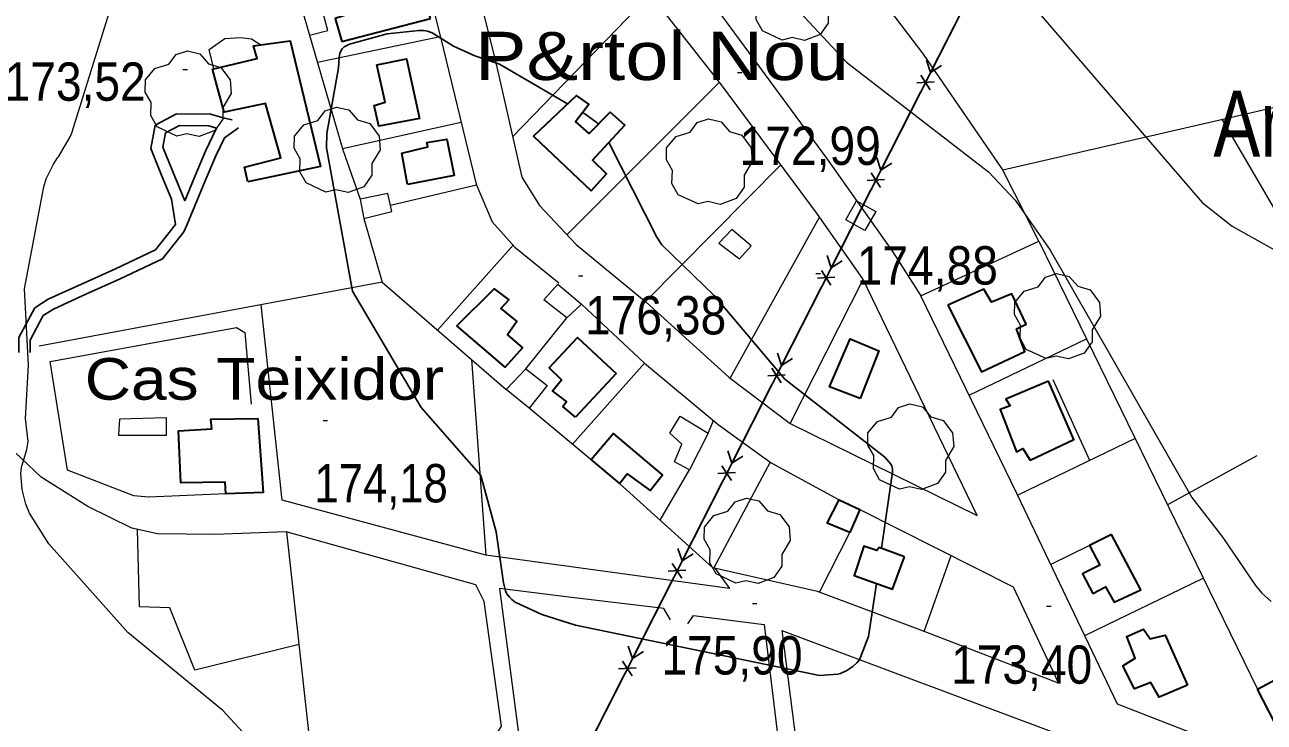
# Model space of a CAD drawing. Extents: x 480269 to 484877, y 4383588 to 4386804.
# Drawn here: x 481324.8 to 481607.7, y 4385134.3 to 4385293.4 of the extents above; entities that cross this region are included whole.
import ezdxf
from ezdxf.enums import TextEntityAlignment as Align

# ---------------------------------------------------------------- set-up
doc = ezdxf.new("R2010")
doc.units = 0
doc.header["$LTSCALE"] = 3.8
doc.linetypes.add('MEDIUM_DASHED', pattern=[4.5, 3, -1.5])
for name, color, linetype, lineweight in [('29', 7, 'Continuous', 13), ('38', 7, 'Continuous', 25), ('43', 7, 'Continuous', 25), ('47', 7, 'Continuous', 35), ('51', 7, 'Continuous', 13), ('7', 7, 'Continuous', 13), ('8', 7, 'Continuous', 25), ('9', 7, 'Continuous', 13)]:
    doc.layers.add(name, color=color, linetype=linetype, lineweight=lineweight)
doc.layers.add('31', color=7, linetype='Continuous')
doc.layers.add('5', color=7, linetype='Continuous')

msp = doc.modelspace()

# ---------------------------------------------------------------- linework, layer by layer
at = {"layer": '29'}
for points in [[(481497.67, 4385289.95), (481493.13, 4385292.07), (481491.72, 4385294.61), (481491.82, 4385297.59), (481490.45, 4385300), (481490.49, 4385302.75), (481492.65, 4385305.35), (481495.84, 4385306.35), (481497.49, 4385308.54), (481500.06, 4385309.37), (481502.92, 4385308.72), (481504.87, 4385306.45), (481507.68, 4385305.63), (481509.81, 4385302.78), (481510.05, 4385299.65), (481508.17, 4385296.5), (481508.17, 4385293.82), (481506.35, 4385291.21), (481502.73, 4385289.87), (481499.96, 4385290.5)], [(481359.54, 4385268.04), (481355, 4385270.16), (481353.59, 4385272.7), (481353.69, 4385275.68), (481352.32, 4385278.09), (481352.36, 4385280.84), (481354.52, 4385283.44), (481357.71, 4385284.44), (481359.36, 4385286.63), (481361.93, 4385287.46), (481364.79, 4385286.81), (481366.74, 4385284.54), (481369.55, 4385283.72), (481371.68, 4385280.87), (481371.92, 4385277.74), (481370.04, 4385274.59), (481370.04, 4385271.91), (481368.22, 4385269.3), (481364.6, 4385267.96), (481361.83, 4385268.59)], [(481393.55, 4385255.23), (481389.01, 4385257.35), (481387.6, 4385259.89), (481387.7, 4385262.87), (481386.33, 4385265.28), (481386.37, 4385268.03), (481388.53, 4385270.63), (481391.72, 4385271.63), (481393.37, 4385273.82), (481395.94, 4385274.65), (481398.8, 4385274), (481400.75, 4385271.73), (481403.56, 4385270.91), (481405.69, 4385268.06), (481405.93, 4385264.93), (481404.05, 4385261.78), (481404.05, 4385259.1), (481402.23, 4385256.49), (481398.61, 4385255.15), (481395.84, 4385255.78)], [(481478.46, 4385252.55), (481473.92, 4385254.67), (481472.51, 4385257.21), (481472.61, 4385260.19), (481471.24, 4385262.6), (481471.28, 4385265.35), (481473.44, 4385267.95), (481476.63, 4385268.95), (481478.28, 4385271.14), (481480.85, 4385271.97), (481483.71, 4385271.32), (481485.66, 4385269.05), (481488.47, 4385268.23), (481490.6, 4385265.38), (481490.84, 4385262.25), (481488.96, 4385259.1), (481488.96, 4385256.42), (481487.14, 4385253.81), (481483.52, 4385252.47), (481480.75, 4385253.1)], [(481557.9, 4385217.27), (481553.36, 4385219.39), (481551.95, 4385221.93), (481552.05, 4385224.91), (481550.68, 4385227.32), (481550.72, 4385230.07), (481552.88, 4385232.67), (481556.07, 4385233.67), (481557.72, 4385235.86), (481560.29, 4385236.69), (481563.15, 4385236.04), (481565.1, 4385233.77), (481567.91, 4385232.95), (481570.04, 4385230.1), (481570.28, 4385226.97), (481568.4, 4385223.82), (481568.4, 4385221.14), (481566.58, 4385218.53), (481562.96, 4385217.19), (481560.19, 4385217.82)], [(481524.41, 4385187.51), (481519.87, 4385189.63), (481518.46, 4385192.17), (481518.56, 4385195.15), (481517.19, 4385197.56), (481517.23, 4385200.31), (481519.39, 4385202.91), (481522.58, 4385203.91), (481524.23, 4385206.1), (481526.8, 4385206.93), (481529.66, 4385206.28), (481531.61, 4385204.01), (481534.42, 4385203.19), (481536.55, 4385200.34), (481536.79, 4385197.21), (481534.91, 4385194.06), (481534.91, 4385191.38), (481533.09, 4385188.77), (481529.47, 4385187.43), (481526.7, 4385188.06)], [(481487.11, 4385166.05), (481482.57, 4385168.17), (481481.16, 4385170.71), (481481.26, 4385173.69), (481479.89, 4385176.1), (481479.93, 4385178.85), (481482.09, 4385181.45), (481485.28, 4385182.45), (481486.93, 4385184.64), (481489.5, 4385185.47), (481492.36, 4385184.82), (481494.31, 4385182.55), (481497.12, 4385181.73), (481499.25, 4385178.88), (481499.49, 4385175.75), (481497.61, 4385172.6), (481497.61, 4385169.92), (481495.79, 4385167.31), (481492.17, 4385165.97), (481489.4, 4385166.6)]]:
    msp.add_lwpolyline(points, close=True, dxfattribs=at)
at = {"layer": '38'}
for points in [[(481359.2, 4385247.87), (481358.31, 4385253.66), (481356.04, 4385259.11), (481353.56, 4385265.22), (481354.55, 4385270.5), (481359.46, 4385273.13), (481367.19, 4385273.02), (481370.41, 4385272.13), (481372.17, 4385271.77)], [(481373.63, 4385269.89), (481370.37, 4385267.65), (481368.41, 4385263.57), (481366.02, 4385257.87), (481361.81, 4385247.72), (481361.12, 4385246.17), (481356.28, 4385240.06), (481346.58, 4385235.45), (481338.79, 4385231.96), (481331.39, 4385228.58), (481329.05, 4385227.09), (481326.02, 4385221.48), (481326.02, 4385218.64)]]:
    msp.add_lwpolyline(points, dxfattribs=at)
at = {"layer": '38', "linetype": 'MEDIUM_DASHED'}
for points in [[(481361.35, 4385253.29), (481358.51, 4385260.12), (481356.33, 4385265.5), (481356.94, 4385268.75), (481360.11, 4385270.45), (481366.81, 4385270.35), (481368.6, 4385269.86)], [(481368.6, 4385269.86), (481366.09, 4385264.62), (481363.67, 4385258.85), (481361.35, 4385253.29)], [(481359.2, 4385247.87), (481354.65, 4385242.11), (481345.51, 4385237.77), (481337.74, 4385234.28), (481330.17, 4385230.83), (481327.12, 4385228.88), (481323.47, 4385222.12), (481323.47, 4385218.64)]]:
    msp.add_lwpolyline(points, dxfattribs=at)
at = {"layer": '43'}
for p, q in [((481699.35, 4385612.25), (481294.48, 4384816.83)), ((481540.58, 4385300.33), (481531.51, 4385282.51)), ((481531.51, 4385282.51), (481530.58, 4385285.36)), ((481531.51, 4385282.51), (481534.03, 4385284.14)), ((481528.37, 4385280.18), (481532.36, 4385280.39)), ((481529.28, 4385281.96), (481531.46, 4385278.61)), ((481529.24, 4385278.05), (481520.17, 4385260.23)), ((481520.17, 4385260.23), (481519.24, 4385263.08)), ((481517.94, 4385259.68), (481520.12, 4385256.33)), ((481520.17, 4385260.23), (481522.69, 4385261.86)), ((481517.03, 4385257.9), (481521.02, 4385258.11)), ((481517.9, 4385255.77), (481508.83, 4385237.95)), ((481508.83, 4385237.95), (481507.9, 4385240.8)), ((481506.6, 4385237.4), (481508.77, 4385234.05)), ((481508.83, 4385237.95), (481511.35, 4385239.58)), ((481505.69, 4385235.62), (481509.68, 4385235.83)), ((481506.56, 4385233.49), (481497.49, 4385215.67)), ((481497.49, 4385215.67), (481496.56, 4385218.52)), ((481497.49, 4385215.67), (481500.01, 4385217.3)), ((481495.26, 4385215.12), (481497.43, 4385211.77)), ((481494.35, 4385213.34), (481498.34, 4385213.55)), ((481495.22, 4385211.21), (481486.15, 4385193.39)), ((481486.15, 4385193.39), (481485.22, 4385196.24)), ((481486.15, 4385193.39), (481488.66, 4385195.02)), ((481483.92, 4385192.84), (481486.09, 4385189.49)), ((481483.88, 4385188.93), (481474.81, 4385171.11)), ((481483.01, 4385191.06), (481487, 4385191.27)), ((481474.81, 4385171.11), (481473.88, 4385173.96)), ((481474.81, 4385171.11), (481477.32, 4385172.74)), ((481472.58, 4385170.56), (481474.75, 4385167.21)), ((481472.54, 4385166.65), (481463.47, 4385148.83)), ((481471.67, 4385168.78), (481475.66, 4385168.99)), ((481463.47, 4385148.83), (481462.54, 4385151.68)), ((481463.47, 4385148.83), (481465.98, 4385150.47)), ((481460.33, 4385146.5), (481464.32, 4385146.71)), ((481461.24, 4385148.28), (481463.41, 4385144.93)), ((481461.2, 4385144.37), (481452.13, 4385126.55))]:
    msp.add_line(p, q, dxfattribs=at)
at = {"layer": '43', "lineweight": 13}
msp.add_lwpolyline([(481512.19, 4385248.94), (481514.63, 4385253.3), (481518.99, 4385250.86), (481516.55, 4385246.5)], close=True, dxfattribs=at)
at = {"layer": '47'}
for points in [[(481417.41, 4385294.85), (481414.29, 4385305.44), (481409.84, 4385304.29), (481408.17, 4385307.83), (481396.78, 4385304.34), (481397.74, 4385300.68), (481399.21, 4385301.15), (481400.67, 4385296.45), (481395.64, 4385294.9), (481397.2, 4385289.59)], [(481375.76, 4385257.57), (481374.98, 4385260.95), (481383.24, 4385263.08), (481379.78, 4385275.5), (481370.29, 4385273.47), (481367.67, 4385283.27), (481377.88, 4385285.77), (481376.99, 4385288.63), (481385.38, 4385289.8), (481392.3, 4385261.13)], [(481414.92, 4385272.05), (481405.61, 4385270.29), (481404.56, 4385275.02), (481407.05, 4385275.77), (481405.2, 4385284.3), (481411.93, 4385285.65)], [(481454.07, 4385255.57), (481457.6, 4385259.44), (481454.41, 4385262.53), (481461.73, 4385270.53), (481458.37, 4385273.48), (481453.62, 4385268.64), (481450.5, 4385271.36), (481453.55, 4385275.35), (481450.72, 4385277.3), (481440.9, 4385268)], [(481412.15, 4385257.03), (481410.83, 4385264.15), (481416.79, 4385265.62), (481416.57, 4385266.61), (481421.11, 4385267.31), (481422.83, 4385259.04)], [(481423.42, 4385224.75), (481431.92, 4385233.23), (481435.3, 4385230.69), (481433.49, 4385228.69), (481437.09, 4385225.74), (481434.98, 4385222.7), (481438.38, 4385219.73), (481434.43, 4385215.3)], [(481535.42, 4385229.47), (481543.13, 4385214.29), (481553.06, 4385218.93), (481551.09, 4385224.05), (481553.33, 4385225.13), (481550.03, 4385232.09), (481545.39, 4385230.16), (481543.68, 4385233.13)], [(481450.48, 4385203.91), (481447.61, 4385206.37), (481448.47, 4385207.46), (481445.26, 4385209.94), (481447.31, 4385212.47), (481444.5, 4385215.18), (481450.93, 4385222.13), (481459.76, 4385213.85)], [(481515.47, 4385208.21), (481508.45, 4385210.82), (481513.15, 4385221.81), (481519.69, 4385219.06)], [(481558.43, 4385212.14), (481548.73, 4385208.03), (481549.66, 4385206.48), (481547.41, 4385205.67), (481551.14, 4385195.99), (481552.58, 4385196.78), (481554.21, 4385194.14), (481564.2, 4385198.86)], [(481378, 4385203.65), (481379.19, 4385186.75), (481370.69, 4385186.43), (481370.54, 4385189.09), (481360.45, 4385188.96), (481359.9, 4385200.81), (481367.5, 4385201.25), (481367.27, 4385203.45)], [(481454.08, 4385194.22), (481460.52, 4385188.79), (481462.28, 4385191.01), (481467.5, 4385187.2), (481470.32, 4385190.74), (481459.13, 4385200.16)], [(481513.07, 4385177.58), (481507.94, 4385179.76), (481510.68, 4385185.09), (481515.35, 4385182.85)], [(481572.77, 4385177.18), (481567.77, 4385174.67), (481570.14, 4385170.14), (481566.19, 4385168.16), (481568.56, 4385163.67), (481571.4, 4385165.22), (481573.4, 4385161.69), (481579.51, 4385164.54)], [(481525.59, 4385172.07), (481519.76, 4385174.22), (481519.27, 4385173.49), (481516.28, 4385174.47), (481514.08, 4385167.77), (481522.81, 4385164.7)], [(481590.13, 4385142.8), (481583.65, 4385140.01), (481581.78, 4385143.37), (481578.02, 4385141.91), (481575.39, 4385147.19), (481578.23, 4385148.94), (481576.27, 4385153.86), (481580.11, 4385155.59), (481581.62, 4385153.38), (481585.05, 4385154.22)], [(481609.99, 4385134.35), (481606.11, 4385141.85), (481611.37, 4385144.7), (481615.6, 4385152.19), (481618.26, 4385151.42), (481615.62, 4385145.67), (481618.83, 4385137.92)]]:
    msp.add_lwpolyline(points, close=True, dxfattribs=at)
at = {"layer": '47', "lineweight": 13}
for points in [[(481393.96, 4385292.11), (481392.79, 4385296.62), (481388.43, 4385295.78), (481389.78, 4385291.08)], [(481408.62, 4385250.84), (481407.68, 4385254.96), (481401.34, 4385253.64), (481402.23, 4385249.24)], [(481487.92, 4385240.05), (481490.56, 4385242.97), (481486.2, 4385246.73), (481483.21, 4385243.61)], [(481451.89, 4385229.67), (481448.52, 4385226.59), (481443.3, 4385230.66), (481446.48, 4385234.28)], [(481434.67, 4385210.22), (481439.17, 4385214.93), (481444.01, 4385211.13), (481439.96, 4385205.98)], [(481357.19, 4385199.79), (481357.13, 4385203.74), (481346.45, 4385203.47), (481346.25, 4385199.8)], [(481480.76, 4385200.24), (481476.48, 4385191.9), (481473.08, 4385193.76), (481474.79, 4385197.76), (481472.01, 4385200.25), (481474.37, 4385204.13)]]:
    msp.add_lwpolyline(points, close=True, dxfattribs=at)
at = {"layer": '51'}
for p, q in [((481467.58, 4385300.41), (481436.14, 4385267.88)), ((481391.59, 4385284.87), (481419.64, 4385290.79)), ((481448.56, 4385245.58), (481483.38, 4385280.31)), ((481424.42, 4385271.11), (481397.33, 4385265.14)), ((481497.36, 4385261.48), (481466.48, 4385230.33)), ((481408.3, 4385252.3), (481427.88, 4385256.94)), ((481485.81, 4385212.84), (481506.18, 4385249.54)), ((481436.3, 4385243.12), (481419.01, 4385223.77)), ((481406.35, 4385234.72), (481434.67, 4385210.22)), ((481499.49, 4385202.44), (481516.17, 4385235.32)), ((481451.89, 4385229.67), (481466.24, 4385216.2)), ((481439.17, 4385214.93), (481448.52, 4385226.59)), ((481540.32, 4385208.96), (481567.13, 4385221.79)), ((481567.83, 4385194.05), (481559.46, 4385212.47)), ((481454.08, 4385194.22), (481439.96, 4385205.98)), ((481480.76, 4385200.24), (481481.98, 4385203.14)), ((481578.21, 4385199.07), (481551.41, 4385186.1)), ((481606, 4385195.1), (481585.58, 4385183.95)), ((481469.83, 4385180.39), (481476.48, 4385191.9)), ((481494.91, 4385193.65), (481482.04, 4385169.51)), ((481397.93, 4385056.61), (481384.62, 4385177.72)), ((481506.18, 4385163.97), (481513.07, 4385177.58)), ((481530.02, 4385155.04), (481536.25, 4385172.35)), ((481567.77, 4385174.67), (481558.95, 4385170.31)), ((481566.69, 4385154.12), (481593.75, 4385167.21))]:
    msp.add_line(p, q, dxfattribs=at)
for points in [[(481556.26, 4385244.06), (481547.85, 4385260.57), (481529.94, 4385286.7), (481494.91, 4385332.76), (481456.79, 4385383.7), (481422.21, 4385429.81)], [(481404.15, 4385374.77), (481426.27, 4385364.25), (481439.68, 4385352.56), (481481.92, 4385298.11), (481507.78, 4385263.01), (481522.86, 4385241.68), (481529.33, 4385231.58)], [(481547.97, 4385260.36), (481722.07, 4385300.49), (481668.5, 4385354.37)], [(481405.35, 4385348.02), (481419.76, 4385290.3), (481427.82, 4385257.08), (481431.47, 4385248.46), (481436.66, 4385242.72), (481446.7, 4385234.57)], [(481389.78, 4385291.08), (481397.4, 4385264.89), (481401.34, 4385253.64)], [(481367.99, 4385283.35), (481366.87, 4385287.79), (481370.5, 4385290.29), (481374.07, 4385290.54), (481376.56, 4385290.25), (481378.66, 4385288.86)], [(481621.76, 4385206.21), (481632.37, 4385213.22), (481598.09, 4385271.91)], [(481402.23, 4385249.24), (481406.35, 4385234.72), (481328.1, 4385220.08)], [(481529.33, 4385231.58), (481556.26, 4385244.06), (481606.11, 4385141.85)], [(481609.99, 4385134.35), (481616.42, 4385122.03), (481574.18, 4385138.42), (481551.21, 4385186.5), (481529.33, 4385231.58)], [(481426.76, 4385217.07), (481430.04, 4385172.41), (481383.53, 4385184.96), (481378.74, 4385229.56)], [(481370.69, 4385186.43), (481353.07, 4385185.7), (481349.7, 4385185.97), (481334.61, 4385191.82), (481330.6, 4385216.59), (481373.12, 4385224.36), (481375.04, 4385223.21), (481376.48, 4385206.88)], [(481449.82, 4385197.78), (481466.24, 4385216.2), (481483.05, 4385202.24), (481495.13, 4385193.48), (481510.68, 4385185.09)], [(481431.58, 4385130.06), (481433.62, 4385133.46), (481429.65, 4385161.85), (481427.73, 4385165.69), (481384.45, 4385177.76), (481368.16, 4385177.17), (481355.09, 4385177.33), (481349.22, 4385178.57), (481339.23, 4385183.55), (481328.58, 4385190.26), (481319.56, 4385198.74), (481310.67, 4385206.97), (481319.64, 4385131.38), (481328.24, 4385045.09), (481333.55, 4384997)], [(481515.35, 4385182.85), (481550.36, 4385165.24), (481560.7, 4385143.24), (481528.65, 4385155.57), (481505.73, 4385164.13), (481481.81, 4385169.56), (481460.52, 4385188.79)], [(481387.45, 4385152.08), (481363.67, 4385146.21), (481357.92, 4385160.43), (481351.02, 4385160.68), (481350.54, 4385178.29)], [(481482.31, 4385169.45), (481485.6, 4385164.87), (481430.04, 4385172.41)], [(481472.16, 4385157.7), (481470.64, 4385160.24), (481448.95, 4385162.86), (481433.18, 4385164.85), (481443.18, 4385088.28)], [(481476.13, 4385156.74), (481477.44, 4385158.71), (481493.58, 4385156.62), (481510.26, 4385018.57), (481521.35, 4384934.74), (481529.7, 4384868.44), (481548.55, 4384718)], [(481497.6, 4385155.25), (481586.75, 4385121.87), (481632.17, 4385096.22), (481640.42, 4385018.69)], [(481596.66, 4385035.16), (481511.64, 4385045.56), (481497.64, 4385155.24)]]:
    msp.add_lwpolyline(points, dxfattribs=at)
msp.add_lwpolyline([(481542.16, 4385181.48), (481516.09, 4385235.46), (481505.68, 4385250.23), (481483.58, 4385280.05), (481453.53, 4385318.27), (481428.64, 4385350.89), (481424.52, 4385351.97), (481420.75, 4385351.91), (481417.57, 4385351.66), (481415.64, 4385351.09), (481432.24, 4385285.12), (481438.23, 4385258.65), (481442.31, 4385252.2), (481450.66, 4385243.34), (481466.64, 4385230.19), (481485.51, 4385213.06), (481499.49, 4385202.44)], close=True, dxfattribs=at)
at = {"layer": '7'}
for p, q in [((481360.93, 4385283.2), (481361.93, 4385283.2)), ((481487.45, 4385282.56), (481488.45, 4385282.56)), ((481451.2, 4385236.19), (481452.2, 4385236.19)), ((481505.37, 4385236.73), (481506.37, 4385236.73)), ((481392.89, 4385203.13), (481393.89, 4385203.13)), ((481490.88, 4385161.43), (481491.88, 4385161.43)), ((481558, 4385160.83), (481559, 4385160.83))]:
    msp.add_line(p, q, dxfattribs=at)
at = {"layer": '8'}
msp.add_line((481455.7, 4385270.76), (481455.44, 4385271.09), dxfattribs=at)
for points in [[(481448.7, 4385275.39), (481433.18, 4385284.47), (481427.54, 4385286.32), (481422.69, 4385288.58), (481417.78, 4385291.62), (481416.76, 4385291.96), (481415.82, 4385292.12), (481414.71, 4385292.12), (481407.54, 4385291.39), (481398.9, 4385289.01), (481397.74, 4385288.43), (481397.25, 4385287.91), (481397.04, 4385287.57), (481396.75, 4385286.89), (481396.56, 4385285.94), (481396.39, 4385283.61), (481393.74, 4385268.66), (481393.65, 4385265.35), (481399.63, 4385232.69), (481415.27, 4385206.1), (481428.93, 4385190.59), (481432.4, 4385177.77), (481434.04, 4385166.13), (481434.51, 4385164.32), (481434.76, 4385163.76), (481434.85, 4385163.6), (481435.44, 4385162.85), (481435.97, 4385162.3), (481436.7, 4385161.71), (481442.81, 4385158.88), (481450.48, 4385156.44), (481506.21, 4385144.97), (481510.33, 4385145.27), (481510.95, 4385145.46), (481512.41, 4385146.09), (481513.8, 4385147), (481514.71, 4385147.84), (481515.2, 4385148.49), (481515.55, 4385149.16), (481517.39, 4385153.87), (481519.15, 4385165.99)], [(481455.44, 4385271.09), (481452.65, 4385273.08), (481452.07, 4385273.42)], [(481520.32, 4385174.01), (481522.84, 4385191.34), (481522.84, 4385192.11), (481522.67, 4385192.76), (481522.49, 4385193.11), (481522.03, 4385193.76), (481521.05, 4385194.78), (481498.27, 4385212.58), (481482.17, 4385231.68), (481470.2, 4385243.21), (481469.02, 4385244.97), (481458.11, 4385266.57)]]:
    msp.add_lwpolyline(points, dxfattribs=at)
at = {"layer": '9'}
for points in [[(481488.94, 4385310.1), (481512.31, 4385284.92), (481544.76, 4385259.88), (481550.82, 4385253.42), (481558.8, 4385242.03), (481591.11, 4385185.62), (481598.2, 4385176.46), (481605.64, 4385165.51), (481607.09, 4385163.79), (481609.26, 4385161.88)], [(481547.76, 4385306.07), (481593.47, 4385252.88), (481600.37, 4385247.48), (481624.7, 4385233.88), (481628.85, 4385232.6), (481641.77, 4385231.51), (481658.22, 4385234.45), (481668.54, 4385235.1), (481725.89, 4385245.56), (481743.12, 4385251.43), (481746.56, 4385251.99), (481753.85, 4385252), (481756.96, 4385251.61), (481758.31, 4385251.25), (481765.42, 4385246.92), (481765.55, 4385246.8)], [(481325.09, 4385184.04), (481324.24, 4385187.4), (481323.94, 4385191.15), (481324.17, 4385192.86), (481324.2, 4385192.98), (481325.31, 4385196.51), (481325.57, 4385198.33), (481324.96, 4385203.58), (481325.7, 4385215.77), (481324.8, 4385233.19), (481329.14, 4385256.5), (481329.74, 4385258.31), (481331.35, 4385261.64), (481332.29, 4385263.1), (481332.43, 4385263.25), (481332.53, 4385263.31), (481335.17, 4385267.85), (481335.64, 4385268.95), (481335.64, 4385268.96), (481335.65, 4385268.98), (481335.67, 4385269.01), (481344.83, 4385298.62)], [(481413.7, 4385091.37), (481407.61, 4385096.27), (481370.04, 4385136.99), (481348.31, 4385154.83), (481330.31, 4385174.99), (481325.93, 4385182.05), (481325.09, 4385184.04)]]:
    msp.add_lwpolyline(points, dxfattribs=at)

# ---------------------------------------------------------------- texts
at = {"layer": '31', "width": 0.8}
msp.add_text('Am', height=15, dxfattribs=at).set_placement((481608.09, 4385263.37), align=Align.CENTER)
at = {"layer": '5'}
for s, height, width, p in [('P&rtol Nou', 11, 1.2, (481512.9, 4385280.83)), ('Cas Teixidor', 9.5, 1.15, (481420.51, 4385207.9))]:
    msp.add_text(s, height=height, dxfattribs=dict(at, width=width)).set_placement(p, align=Align.RIGHT)
at = {"layer": '7'}
for s, width, p in [('173,52', 0.9, (481320.22, 4385276.1)), ('172,99', 0.9, (481487.95, 4385261.46)), ('174,88', 0.9, (481514.67, 4385234.17)), ('176,38', 0.9, (481452.68, 4385222.79)), ('174,18', 0.85, (481390.94, 4385184.48)), ('175,90', 0.9, (481470.11, 4385145.21)), ('173,40', 0.9, (481536.2, 4385143.1))]:
    msp.add_text(s, height=8.75, dxfattribs=dict(at, width=width)).set_placement(p)

doc.saveas('drawing.dxf')
